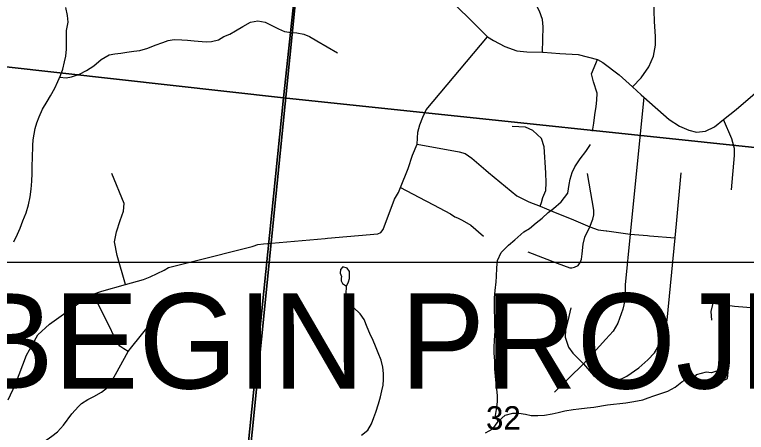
# Model space of a CAD drawing. Extents: x 0 to 34, y 0 to 22.
# Drawn here: x 3.46 to 4.767, y 19.105 to 19.852 of the extents above; entities that cross this region are included whole.
import ezdxf

# ---------------------------------------------------------------- set-up
doc = ezdxf.new("R2010")
doc.units = 0
for name, color, linetype in [('GM_X_Corporation', 7, 'Continuous'), ('GM_X_County_Road', 7, 'Continuous'), ('GM_X_Minor_Lake', 7, 'Continuous'), ('GM_X_Minor_River', 7, 'Continuous'), ('GM_X_Section_Text', 7, 'Continuous'), ('GM_X_State_Route', 7, 'Continuous'), ('GM_X_Township_Road', 7, 'Continuous'), ('SH_Masking', 7, 'Continuous'), ('SH_Text', 7, 'Continuous')]:
    doc.layers.add(name, color=color, linetype=linetype)

msp = doc.modelspace()

# ---------------------------------------------------------------- linework, layer by layer
at = {"layer": 'GM_X_Corporation'}
for points in [[(3.4565, 17.7784), (3.4633, 17.7753), (3.4638, 17.7552), (3.4639, 17.7441), (3.744, 17.7149), (3.7454, 17.7286), (3.8023, 18.3182), (3.8126, 18.3974), (3.8234, 18.553), (3.8667, 18.9339), (3.918, 19.4442), (3.9936, 20.1954), (4.0006, 20.2658), (4.0111, 20.3696), (4.0645, 20.9), (2.1, 20.9)], [(8.9, 17.1766), (8.9, 20.9), (4.0645, 20.9), (4.0111, 20.3696), (4.0006, 20.2658), (3.9936, 20.1954), (3.918, 19.4442), (3.8667, 18.9339), (3.8234, 18.553), (3.8126, 18.3974), (3.8023, 18.3182), (3.7454, 17.7286)]]:
    msp.add_lwpolyline(points, dxfattribs=at)
for points in [[(4.0476, 20.7082), (3.9403, 19.7031), (2.9428, 19.8144), (3.042, 20.8099)], [(4.0476, 20.7082), (5.0456, 20.6041), (4.9462, 19.5973), (3.9403, 19.7031)], [(2.9428, 19.8144), (3.9403, 19.7031), (3.8378, 18.696), (2.8429, 18.8167)], [(3.9403, 19.7031), (4.9462, 19.5973), (4.8473, 18.5791), (3.8378, 18.696)]]:
    msp.add_lwpolyline(points, close=True, dxfattribs=at)
at = {"layer": 'GM_X_County_Road'}
for points in [[(4.0143, 19.4519), (4.0184, 19.4522), (4.1083, 19.4599), (4.1141, 19.4628), (4.118, 19.468), (4.1385, 19.5218), (4.1456, 19.5341), (4.1492, 19.543), (4.1627, 19.577), (4.1706, 19.6007), (4.1786, 19.6203), (4.1801, 19.6419), (4.1838, 19.6551), (4.1891, 19.6686), (4.1952, 19.6814), (4.3047, 19.8121)], [(3.8856, 19.4383), (3.8941, 19.4408), (3.9044, 19.4425), (3.9183, 19.4437), (4.0143, 19.4519)], [(3.4482, 19.1638), (3.4611, 19.1916), (3.4811, 19.2431), (3.4915, 19.2622), (3.5014, 19.2794), (3.5217, 19.2987), (3.5871, 19.3452), (3.5998, 19.3521), (3.6155, 19.3577), (3.6575, 19.3695), (3.6897, 19.3786), (3.702, 19.3836), (3.727, 19.3955), (3.7347, 19.3998), (3.7772, 19.4106), (3.8838, 19.4377), (3.8856, 19.4383)]]:
    msp.add_lwpolyline(points, dxfattribs=at)
at = {"layer": 'GM_X_Minor_Lake'}
for points in [[(4.0527, 19.3667), (4.056, 19.3744), (4.0577, 19.3804), (4.058, 19.393), (4.0536, 19.3988), (4.0461, 19.4013), (4.0418, 19.3964), (4.0412, 19.39), (4.0434, 19.3842)], [(4.0434, 19.3842), (4.0429, 19.3812), (4.0432, 19.3759), (4.0457, 19.3716), (4.0528, 19.3667)], [(4.7051, 19.1923), (4.7147, 19.1947), (4.7285, 19.1993), (4.7331, 19.2015), (4.7346, 19.2128), (4.7293, 19.2168), (4.7214, 19.217), (4.7049, 19.2121), (4.695, 19.2131), (4.6774, 19.2083), (4.675, 19.2047)], [(4.675, 19.2047), (4.6752, 19.1943), (4.6835, 19.1948), (4.7051, 19.1923)]]:
    msp.add_lwpolyline(points, dxfattribs=at)
at = {"layer": 'GM_X_Minor_River'}
for points in [[(3.458, 19.446), (3.4649, 19.4594), (3.4697, 19.4703), (3.4743, 19.4831), (3.48, 19.4974), (3.4842, 19.5121), (3.4877, 19.5265), (3.4892, 19.5401), (3.4904, 19.5545), (3.4908, 19.5682), (3.4908, 19.5823), (3.4916, 19.5952), (3.4922, 19.618), (3.4929, 19.6282), (3.4943, 19.6381), (3.4965, 19.6483), (3.4995, 19.6584), (3.5036, 19.669), (3.5097, 19.6829), (3.518, 19.6963), (3.524, 19.7064), (3.5316, 19.7206), (3.5369, 19.7323), (3.5418, 19.7431), (3.5455, 19.7541), (3.549, 19.7677), (3.5511, 19.7775), (3.5523, 19.79), (3.5522, 19.7999), (3.5521, 19.8101), (3.5525, 19.8234), (3.5552, 19.8382), (3.5544, 19.85), (3.5514, 19.8645)], [(3.5403, 19.7399), (3.5515, 19.7391), (3.5611, 19.7407), (3.5757, 19.7456), (3.588, 19.7517), (3.6011, 19.7601), (3.6144, 19.7715), (3.6287, 19.7802), (3.6386, 19.7818), (3.6493, 19.783), (3.66, 19.7846), (3.6729, 19.7862), (3.6836, 19.7878), (3.6978, 19.7919), (3.7108, 19.7969), (3.7243, 19.8018), (3.7342, 19.8053), (3.7449, 19.8073), (3.7586, 19.8069), (3.7684, 19.8063), (3.7806, 19.8052), (3.8018, 19.803), (3.8113, 19.8035), (3.8239, 19.8066), (3.8336, 19.8124), (3.8443, 19.817), (3.8544, 19.8225), (3.8671, 19.8308), (3.881, 19.838), (3.894, 19.8407), (3.9072, 19.8384), (3.917, 19.8336), (3.9312, 19.8263), (3.9417, 19.8219), (3.9538, 19.8196), (3.9636, 19.819), (3.9765, 19.8167), (3.9862, 19.8126), (3.9993, 19.805), (4.0363, 19.7834)], [(4.3234, 19.1248), (4.3191, 19.1355), (4.3206, 19.1465), (4.3225, 19.1602), (4.3224, 19.1716), (4.3212, 19.1826), (4.32, 19.1933), (4.3189, 19.2059), (4.3177, 19.2188), (4.3174, 19.2329), (4.3163, 19.2474), (4.3166, 19.2573), (4.3173, 19.2702), (4.3182, 19.2865), (4.3177, 19.2964), (4.3177, 19.3101), (4.3173, 19.3234), (4.3169, 19.3333), (4.3168, 19.3455), (4.318, 19.3591), (4.3199, 19.3743), (4.3206, 19.3838), (4.321, 19.3993), (4.3222, 19.4122), (4.3291, 19.4269), (4.342, 19.4398), (4.3533, 19.4497), (4.3696, 19.4637), (4.3797, 19.4699), (4.3913, 19.4795), (4.4022, 19.4879), (4.4128, 19.4982), (4.4225, 19.5056), (4.4361, 19.5173), (4.4483, 19.533), (4.4507, 19.5481), (4.4521, 19.5579), (4.4555, 19.5696), (4.4607, 19.5801), (4.4702, 19.5943), (4.4801, 19.607), (4.4888, 19.6196)], [(4.0796, 19.1005), (4.0909, 19.1093), (4.0973, 19.1209), (4.1014, 19.1319), (4.1051, 19.1416), (4.1097, 19.1567), (4.1131, 19.1692), (4.1157, 19.1794), (4.1179, 19.1896), (4.1185, 19.1998), (4.1185, 19.2108), (4.1177, 19.2219), (4.1146, 19.2345), (4.1093, 19.2476), (4.1043, 19.2595), (4.1001, 19.2695), (4.094, 19.2819), (4.0897, 19.2934), (4.0841, 19.3072), (4.0771, 19.3173), (4.0653, 19.3283), (4.0555, 19.3426), (4.0519, 19.3523), (4.0527, 19.3667)], [(4.3011, 19.1049), (4.3139, 19.1117), (4.3234, 19.1248), (4.3362, 19.1362), (4.35, 19.14), (4.3603, 19.1397), (4.3724, 19.1378), (4.3825, 19.1356), (4.3943, 19.1353), (4.4061, 19.1361), (4.4202, 19.1384), (4.4305, 19.1407), (4.4428, 19.1442), (4.4573, 19.1464), (4.468, 19.1477), (4.4824, 19.1495), (4.4943, 19.1507), (4.5191, 19.1549), (4.5297, 19.1558), (4.5412, 19.157), (4.5514, 19.1582), (4.5621, 19.1598), (4.5724, 19.1618), (4.582, 19.1638), (4.5916, 19.1669), (4.6016, 19.1708), (4.6269, 19.1792), (4.6396, 19.1861), (4.652, 19.1956), (4.6644, 19.2029), (4.6739, 19.2045), (4.675, 19.2047)]]:
    msp.add_lwpolyline(points, dxfattribs=at)
at = {"layer": 'GM_X_State_Route'}
msp.add_lwpolyline([(4.2358, 19.8805), (4.2884, 19.828), (4.3047, 19.8121), (4.3155, 19.8058), (4.3354, 19.7947), (4.3572, 19.787), (4.3746, 19.785), (4.403, 19.7848), (4.4041, 19.7847), (4.4337, 19.7825), (4.4666, 19.7803), (4.5012, 19.7717), (4.5106, 19.7663), (4.5397, 19.744), (4.5635, 19.7225), (4.579, 19.7086), (4.5841, 19.7041), (4.6291, 19.6645), (4.6474, 19.6523), (4.6643, 19.6451), (4.6779, 19.6417), (4.6942, 19.6437), (4.7103, 19.6513), (4.7263, 19.6642), (4.7486, 19.6823), (4.8086, 19.7337)], dxfattribs=at)
at = {"layer": 'GM_X_Township_Road'}
msp.add_line((4.594, 19.4566), (4.64, 19.4528), dxfattribs=at)
for points in [[(4.403, 19.7848), (4.4038, 19.8302), (4.4027, 19.8431), (4.3977, 19.8581), (4.3435, 19.9586), (4.3197, 20.0109), (4.3088, 20.0507), (4.3043, 20.067), (4.306, 20.0742), (4.4384, 20.2221)], [(4.5635, 19.7225), (4.5793, 19.7388), (4.5929, 19.7582), (4.6009, 19.7776), (4.6045, 19.7969), (4.6046, 19.8126), (4.6031, 19.8394), (4.6025, 19.8583), (4.6019, 19.8725), (4.6011, 19.8832), (4.5997, 19.9041), (4.598, 19.9176), (4.5826, 19.9571), (4.5773, 19.9721), (4.5757, 19.9823), (4.5763, 19.9967), (4.5783, 20.0166)], [(4.4924, 19.6434), (4.4944, 19.6576), (4.4964, 19.6727), (4.4988, 19.6879), (4.5001, 19.699), (4.5005, 19.7114), (4.4941, 19.7316), (4.4904, 19.7461), (4.5012, 19.7717)], [(4.5841, 19.7041), (4.5597, 19.4597), (4.5507, 19.3692), (4.5505, 19.3565), (4.5503, 19.3514)], [(4.7406, 19.5389), (4.746, 19.6002), (4.746, 19.6123), (4.741, 19.6301), (4.7263, 19.6642)], [(4.3989, 19.5095), (4.4009, 19.5159), (4.4036, 19.525), (4.4086, 19.5374), (4.4093, 19.5512), (4.4089, 19.5691), (4.4056, 19.6158), (4.4009, 19.6306), (4.3854, 19.6448), (4.3723, 19.6505), (4.3484, 19.6518)], [(4.1786, 19.6203), (4.2536, 19.6069), (4.2648, 19.6035), (4.2768, 19.5954), (4.3014, 19.5736), (4.3061, 19.5697)], [(3.6575, 19.3695), (3.6427, 19.4214), (3.6379, 19.446), (3.6418, 19.4638), (3.648, 19.4841), (3.6543, 19.5004), (3.6553, 19.5144), (3.6336, 19.5679)], [(4.3061, 19.5697), (4.3572, 19.528), (4.3781, 19.5175), (4.3989, 19.5095)], [(4.3763, 19.4277), (4.4288, 19.4076), (4.4517, 19.3994), (4.4553, 19.3995), (4.4602, 19.4005), (4.4665, 19.4035), (4.4702, 19.409), (4.4722, 19.4149), (4.4737, 19.4243), (4.4756, 19.4415), (4.4787, 19.4541), (4.4876, 19.4729), (4.4927, 19.4863), (4.4946, 19.4941), (4.4944, 19.5026), (4.486, 19.5509), (4.4833, 19.568)], [(4.4534, 19.3282), (4.4483, 19.305), (4.4436, 19.2887), (4.4434, 19.2756), (4.4491, 19.2578), (4.457, 19.2469), (4.4763, 19.228), (4.4939, 19.207), (4.504, 19.1999), (4.513, 19.1958), (4.5247, 19.1948), (4.535, 19.1972), (4.5535, 19.2058), (4.5751, 19.2208), (4.5911, 19.2348), (4.6028, 19.2478), (4.6108, 19.2605), (4.6214, 19.2836), (4.6258, 19.3061), (4.64, 19.4528), (4.642, 19.478), (4.6508, 19.5689)], [(4.1492, 19.543), (4.1816, 19.5254), (4.2081, 19.5118), (4.2384, 19.496), (4.2464, 19.4905), (4.2507, 19.4885)], [(4.3989, 19.5095), (4.4214, 19.4999), (4.4581, 19.4852), (4.4876, 19.4729), (4.502, 19.4671), (4.5167, 19.4653), (4.5177, 19.4652)], [(4.2507, 19.4885), (4.2592, 19.4846), (4.2748, 19.4754), (4.2974, 19.4558)], [(4.5177, 19.4652), (4.5597, 19.4597), (4.5906, 19.4569), (4.594, 19.4566)], [(3.6626, 19.2502), (3.6546, 19.2545), (3.6478, 19.2594), (3.6426, 19.2659), (3.6232, 19.3062), (3.5998, 19.3521)], [(4.5503, 19.3514), (4.55, 19.3413), (4.5463, 19.3257), (4.5373, 19.3006), (4.5289, 19.2865), (4.5162, 19.272), (4.4763, 19.228), (4.424, 19.1773)], [(4.7054, 19.3059), (4.704, 19.3211), (4.7077, 19.336), (4.746, 19.331), (4.8048, 19.326), (4.8504, 19.3205), (4.8654, 19.3255), (4.8982, 19.3369), (4.9101, 19.3374), (4.9224, 19.3351), (4.9356, 19.3287), (4.9481, 19.3222), (4.9634, 19.315), (4.9807, 19.309)], [(3.5119, 19.0888), (3.5263, 19.0989), (3.5362, 19.1066), (3.5469, 19.1186), (3.5617, 19.1386), (3.5737, 19.1518), (3.5792, 19.157), (3.5903, 19.1644), (3.6011, 19.1696), (3.6149, 19.1773), (3.6257, 19.1856), (3.6303, 19.1924), (3.6401, 19.209), (3.6626, 19.2502), (3.669, 19.2585), (3.701, 19.2979)]]:
    msp.add_lwpolyline(points, dxfattribs=at)
at = {"layer": 'SH_Masking'}
msp.add_lwpolyline([(3.3595, 19.4095), (5.117, 19.4095), (5.117, 18.89), (3.3595, 18.89)], close=True, dxfattribs=at)
at = {"layer": 'SH_Text'}
msp.add_lwpolyline([(3.3595, 19.4095), (5.117, 19.4095), (5.117, 18.89), (3.3595, 18.89)], close=True, dxfattribs=at)

# ---------------------------------------------------------------- texts
at = {"layer": 'GM_X_Section_Text'}
msp.add_text('32', height=0.04186, rotation=0, dxfattribs=at).set_placement((4.3018, 19.1103))
at = {"layer": 'SH_Text'}
msp.add_text('BEGIN PROJECT', height=0.17, dxfattribs=at).set_placement((3.3778, 19.1837))

doc.saveas('drawing.dxf')
